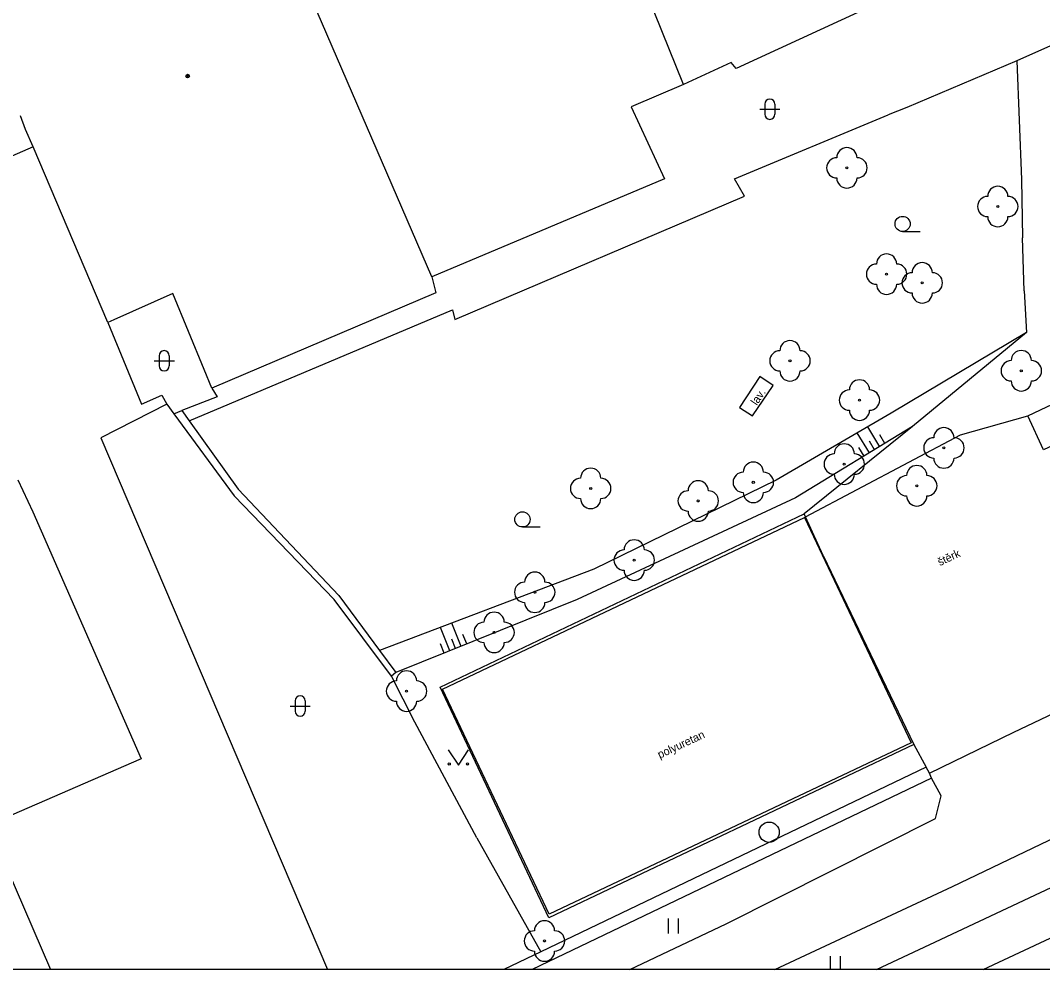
# Model space of a CAD drawing. Extents: x -600309 to -598967, y -1161267 to -1160292.
# Drawn here: x -599485.7 to -599435.2, y -1161267 to -1161220.2 of the extents above; entities that cross this region are included whole.
import ezdxf

# ---------------------------------------------------------------- set-up
doc = ezdxf.new("R2010")
doc.units = 0
for name, color, linetype in [('Level 10', 7, 'Continuous'), ('Level 11', 7, 'Continuous'), ('Level 13', 7, 'Continuous'), ('Level 14', 7, 'Continuous'), ('Level 15', 7, 'Continuous'), ('Level 22', 7, 'Continuous'), ('Level 27', 7, 'Continuous'), ('Level 36', 7, 'Continuous'), ('Level 39', 7, 'Continuous'), ('Level 40', 7, 'Continuous'), ('Level 42', 7, 'Continuous'), ('Level 5', 7, 'Continuous'), ('Level 51', 7, 'Continuous'), ('Level 53', 7, 'Continuous'), ('Level 54', 7, 'Continuous'), ('Level 7', 7, 'Continuous'), ('Level 8', 7, 'Continuous'), ('Vrstva 63', 7, 'Continuous')]:
    doc.layers.add(name, color=color, linetype=linetype)

msp = doc.modelspace()

# ---------------------------------------------------------------- linework, layer by layer
at = {"layer": 'Level 10'}
msp.add_lwpolyline([(-599443.4169, -1161267.0314), (-599440.78, -1161265.8), (-599436.96, -1161264), (-599426.82, -1161259.22), (-599404.81, -1161249), (-599386.02, -1161240.1)], dxfattribs=at)
at = {"layer": 'Level 11'}
msp.add_line((-599448.4437, -1161267.0314), (-599439.66, -1161262.93), dxfattribs=at)
for points in [[(-599429.92, -1161238.92), (-599435.17, -1161241.36), (-599435.94, -1161239.69), (-599417.82, -1161231.11), (-599400.21, -1161222.81)], [(-599446.92, -1161244.68), (-599439.27, -1161240.63), (-599435.94, -1161239.69)], [(-599446.97, -1161244.71), (-599441.71, -1161255.83), (-599459.58, -1161264.29), (-599464.84, -1161253.19), (-599455.55, -1161248.78), (-599446.97, -1161244.71)], [(-599446.97, -1161244.71), (-599446.92, -1161244.68)], [(-599441.58, -1161255.92), (-599440.96, -1161257.03)], [(-599439.66, -1161262.93), (-599427.38, -1161257.04)], [(-599455.5982, -1161267.0314), (-599450.84, -1161264.77), (-599440.51, -1161259.57), (-599440.22, -1161258.46), (-599440.7, -1161257.58)]]:
    msp.add_lwpolyline(points, dxfattribs=at)
at = {"layer": 'Level 13'}
msp.add_lwpolyline([(-599438.1546, -1161267.0314), (-599424.64, -1161260.7), (-599378.29, -1161238.9)], dxfattribs=at)
at = {"layer": 'Level 14'}
for points in [[(-599436.02, -1161235.57), (-599442.7, -1161239.55), (-599448.37, -1161242.87), (-599457.37, -1161247.26), (-599467.95, -1161251.28)], [(-599441.64, -1161240.22), (-599447.42, -1161243.74), (-599458.19, -1161248.76), (-599467.15, -1161252.36)]]:
    msp.add_lwpolyline(points, dxfattribs=at)
at = {"layer": 'Level 15'}
for points in [[(-599443.26, -1161241.21), (-599443.85, -1161240.23)], [(-599443.77, -1161241.52), (-599444.37, -1161240.53)], [(-599443.51, -1161241.36), (-599443.77, -1161240.93)], [(-599443, -1161241.05), (-599443.26, -1161240.62)], [(-599444.03, -1161241.67), (-599444.29, -1161241.25)], [(-599463.93, -1161251.07), (-599464.39, -1161249.93)], [(-599464.49, -1161251.29), (-599464.95, -1161250.14)], [(-599463.65, -1161250.95), (-599463.84, -1161250.49)], [(-599464.76, -1161251.4), (-599464.95, -1161250.94)], [(-599464.21, -1161251.18), (-599464.39, -1161250.71)]]:
    msp.add_lwpolyline(points, dxfattribs=at)
at = {"layer": 'Level 22'}
for centre in [(-599444.88, -1161227.44), (-599437.43, -1161229.35), (-599442.92, -1161232.69), (-599441.16, -1161233.12), (-599447.69, -1161236.97), (-599436.27, -1161237.46), (-599444.26, -1161238.91), (-599440.09, -1161241.27), (-599445.01, -1161242.07), (-599449.5, -1161242.97), (-599457.53, -1161243.27), (-599441.43, -1161243.14), (-599452.22, -1161243.89), (-599455.38, -1161246.81), (-599460.29, -1161248.4), (-599462.3, -1161250.38), (-599466.62, -1161253.28), (-599459.81, -1161265.62)]:
    msp.add_circle(centre, 0.05, dxfattribs=at)
for centre, start, end in [((-599444.88, -1161226.94), 0, 180), ((-599445.38, -1161227.44), 90, 270), ((-599444.38, -1161227.44), 270, 90), ((-599444.88, -1161227.94), 180, 0), ((-599437.43, -1161228.85), 0, 180), ((-599437.93, -1161229.35), 90, 270), ((-599436.93, -1161229.35), 270, 90), ((-599437.43, -1161229.85), 180, 0), ((-599442.92, -1161232.19), 0, 180), ((-599443.42, -1161232.69), 90, 270), ((-599442.42, -1161232.69), 270, 90), ((-599441.16, -1161232.62), 0, 180), ((-599441.66, -1161233.12), 90, 270), ((-599440.66, -1161233.12), 270, 90), ((-599442.92, -1161233.19), 180, 0), ((-599441.16, -1161233.62), 180, 0), ((-599447.69, -1161236.47), 0, 180), ((-599448.19, -1161236.97), 90, 270), ((-599447.19, -1161236.97), 270, 90), ((-599436.27, -1161236.96), 0, 180), ((-599436.77, -1161237.46), 90, 270), ((-599435.77, -1161237.46), 270, 90), ((-599447.69, -1161237.47), 180, 0), ((-599444.26, -1161238.41), 0, 180), ((-599436.27, -1161237.96), 180, 0), ((-599444.76, -1161238.91), 90, 270), ((-599443.76, -1161238.91), 270, 90), ((-599444.26, -1161239.41), 180, 0), ((-599440.09, -1161240.77), 0, 180), ((-599440.59, -1161241.27), 90, 270), ((-599439.59, -1161241.27), 270, 90), ((-599445.01, -1161241.57), 0, 180), ((-599449.5, -1161242.47), 0, 180), ((-599445.51, -1161242.07), 90, 270), ((-599444.51, -1161242.07), 270, 90), ((-599440.09, -1161241.77), 180, 0), ((-599457.53, -1161242.77), 0, 180), ((-599450, -1161242.97), 90, 270), ((-599449, -1161242.97), 270, 90), ((-599441.43, -1161242.64), 0, 180), ((-599458.03, -1161243.27), 90, 270), ((-599457.03, -1161243.27), 270, 90), ((-599452.22, -1161243.39), 0, 180), ((-599445.01, -1161242.57), 180, 0), ((-599441.93, -1161243.14), 90, 270), ((-599440.93, -1161243.14), 270, 90), ((-599452.72, -1161243.89), 90, 270), ((-599451.72, -1161243.89), 270, 90), ((-599449.5, -1161243.47), 180, 0), ((-599457.53, -1161243.77), 180, 0), ((-599441.43, -1161243.64), 180, 0), ((-599452.22, -1161244.39), 180, 0), ((-599455.38, -1161246.31), 0, 180), ((-599455.88, -1161246.81), 90, 270), ((-599454.88, -1161246.81), 270, 90), ((-599460.29, -1161247.9), 0, 180), ((-599455.38, -1161247.31), 180, 0), ((-599460.79, -1161248.4), 90, 270), ((-599459.79, -1161248.4), 270, 90), ((-599460.29, -1161248.9), 180, 0), ((-599462.3, -1161249.88), 0, 180), ((-599462.8, -1161250.38), 90, 270), ((-599461.8, -1161250.38), 270, 90), ((-599462.3, -1161250.88), 180, 0), ((-599466.62, -1161252.78), 0, 180), ((-599467.12, -1161253.28), 90, 270), ((-599466.12, -1161253.28), 270, 90), ((-599466.62, -1161253.78), 180, 0), ((-599459.81, -1161265.12), 0, 180), ((-599460.31, -1161265.62), 90, 270), ((-599459.31, -1161265.62), 270, 90), ((-599459.81, -1161266.12), 180, 0)]:
    msp.add_arc(centre, 0.5, start, end, dxfattribs=at)
at = {"layer": 'Level 27'}
msp.add_circle((-599448.72, -1161260.25), 0.5, dxfattribs=at)
at = {"layer": 'Level 36'}
for p, q in [((-599448.936, -1161224.296), (-599448.936, -1161224.796)), ((-599448.436, -1161224.296), (-599448.436, -1161224.796)), ((-599449.186, -1161224.546), (-599448.186, -1161224.546)), ((-599442.13, -1161230.585), (-599441.255, -1161230.585)), ((-599479.086, -1161236.9659), (-599478.086, -1161236.9659)), ((-599478.836, -1161236.7159), (-599478.836, -1161237.2159)), ((-599478.336, -1161236.7159), (-599478.336, -1161237.2159)), ((-599460.9, -1161245.175), (-599460.025, -1161245.175)), ((-599472.376, -1161254.016), (-599471.376, -1161254.016)), ((-599472.126, -1161253.766), (-599472.126, -1161254.266)), ((-599471.626, -1161253.766), (-599471.626, -1161254.266)), ((-599453.694, -1161265.253), (-599453.694, -1161264.503)), ((-599453.194, -1161265.253), (-599453.194, -1161264.503)), ((-599445.694, -1161267.0314), (-599445.694, -1161266.373)), ((-599445.194, -1161267.0314), (-599445.194, -1161266.373))]:
    msp.add_line(p, q, dxfattribs=at)
msp.add_lwpolyline([(-599464.56, -1161256.18), (-599464.06, -1161256.93), (-599463.56, -1161256.18)], dxfattribs=at)
for centre, radius in [((-599442.1301, -1161230.2099), 0.375), ((-599460.9001, -1161244.7999), 0.375), ((-599464.5102, -1161256.8798), 0.05), ((-599463.6108, -1161256.8798), 0.05)]:
    msp.add_circle(centre, radius, dxfattribs=at)
for centre, start, end in [((-599448.6857, -1161224.2963), 0, 180), ((-599448.6857, -1161224.7963), 180, 0), ((-599478.5857, -1161236.7162), 0, 180), ((-599478.5857, -1161237.2162), 180, 0), ((-599471.8757, -1161253.7663), 0, 180), ((-599471.8757, -1161254.2663), 180, 0)]:
    msp.add_arc(centre, 0.25, start, end, dxfattribs=at)
at = {"layer": 'Level 39'}
for radius in [0.09, 0.0398]:
    msp.add_circle((-599477.43, -1161222.9099), radius, dxfattribs=at)
at = {"layer": 'Level 5'}
msp.add_line((-599487.28, -1161259.9), (-599484.1959, -1161267.0314), dxfattribs=at)
for points in [[(-599452.94, -1161223.32), (-599458.99, -1161208.35)], [(-599465.37, -1161232.83), (-599473.25, -1161214.59)], [(-599444.12, -1161219.67), (-599450.35, -1161222.53)], [(-599450.59, -1161222.24), (-599452.94, -1161223.32)], [(-599450.35, -1161222.53), (-599450.59, -1161222.24)], [(-599452.94, -1161223.32), (-599455.53, -1161224.43)], [(-599485.44, -1161225.54), (-599485.69, -1161224.87)], [(-599455.53, -1161224.43), (-599453.89, -1161227.98)], [(-599485.06, -1161226.4099), (-599485.44, -1161225.54)], [(-599485.06, -1161226.4099), (-599491.51, -1161229.21)], [(-599481.37, -1161235.07), (-599485.06, -1161226.4099)], [(-599453.89, -1161227.98), (-599465.37, -1161232.83)], [(-599465.37, -1161232.83), (-599465.18, -1161233.61)], [(-599478.1599, -1161233.65), (-599481.08, -1161234.94)], [(-599476.62, -1161237.39), (-599478.1599, -1161233.65)], [(-599465.18, -1161233.61), (-599476.24, -1161238.32)], [(-599481.08, -1161234.94), (-599481.37, -1161235.07)], [(-599476.24, -1161238.32), (-599476.62, -1161237.39)], [(-599485.81, -1161242.85), (-599485.08, -1161244.43)], [(-599485.08, -1161244.43), (-599479.7199, -1161256.63)], [(-599479.7199, -1161256.63), (-599487.28, -1161259.9)]]:
    msp.add_lwpolyline(points, dxfattribs=at)
at = {"layer": 'Level 51'}
for points in [[(-599481.37, -1161235.07), (-599479.71, -1161239.11)], [(-599476.24, -1161238.32), (-599475.98, -1161238.75)], [(-599479.71, -1161239.11), (-599478.71, -1161238.67)], [(-599478.71, -1161238.67), (-599478.46, -1161239.11)], [(-599475.98, -1161238.75), (-599477.71, -1161239.43)], [(-599478.46, -1161239.11), (-599481.71, -1161240.77)], [(-599478.46, -1161239.11), (-599478.11, -1161239.59)], [(-599478.11, -1161239.59), (-599477.71, -1161239.43)], [(-599478.11, -1161239.59), (-599475.14, -1161243.63)], [(-599470.19, -1161248.75), (-599475.14, -1161243.63)]]:
    msp.add_lwpolyline(points, dxfattribs=at)
at = {"layer": 'Level 53'}
for points in [[(-599449.18, -1161237.75), (-599450.19, -1161239.27)], [(-599448.52, -1161238.19), (-599449.18, -1161237.75)], [(-599449.54, -1161239.69), (-599448.52, -1161238.19)], [(-599450.19, -1161239.27), (-599449.54, -1161239.69)]]:
    msp.add_lwpolyline(points, dxfattribs=at)
at = {"layer": 'Level 54'}
msp.add_line((-599481.71, -1161240.77), (-599470.5198, -1161267.0314), dxfattribs=at)
for points in [[(-599450.43, -1161227.99), (-599442.85, -1161224.82)], [(-599449.94, -1161228.84), (-599450.43, -1161227.99)], [(-599464.24, -1161234.93), (-599449.94, -1161228.84)], [(-599477.36, -1161239.93), (-599464.36, -1161234.45)], [(-599464.36, -1161234.45), (-599464.24, -1161234.93)], [(-599477.71, -1161239.43), (-599477.36, -1161239.93)], [(-599477.36, -1161239.93), (-599474.93, -1161243.3)], [(-599474.93, -1161243.3), (-599469.97, -1161248.56)]]:
    msp.add_lwpolyline(points, dxfattribs=at)
at = {"layer": 'Level 7'}
msp.add_line((-599440.7, -1161257.58), (-599460.4278, -1161267.0314), dxfattribs=at)
for points in [[(-599429.8, -1161219.18), (-599436.49, -1161222.15), (-599441.92, -1161224.46)], [(-599436.49, -1161222.15), (-599436.26, -1161228.02), (-599436.21, -1161230.9)], [(-599436.13, -1161233.51), (-599436.02, -1161235.57), (-599441.64, -1161240.22), (-599446.99, -1161244.52)], [(-599446.06, -1161246.59), (-599441.58, -1161255.92), (-599459.6, -1161264.47), (-599464.97, -1161253.08), (-599446.99, -1161244.52)], [(-599469.97, -1161248.56), (-599467.95, -1161251.28), (-599467.15, -1161252.36)], [(-599467.15, -1161252.36), (-599467.37, -1161252.55), (-599470.19, -1161248.75)], [(-599467.15, -1161252.36), (-599467.37, -1161252.55), (-599470.19, -1161248.75)], [(-599463.15, -1161260.52), (-599466.21, -1161254.82), (-599467.37, -1161252.55)], [(-599440.81, -1161257.34), (-599436.63, -1161255.3)], [(-599440.96, -1161257.03), (-599459.99, -1161266.15), (-599461.8249, -1161267.0314)], [(-599440.7, -1161257.58), (-599440.81, -1161257.34), (-599440.96, -1161257.03)], [(-599463.15, -1161260.52), (-599459.99, -1161266.15)]]:
    msp.add_lwpolyline(points, dxfattribs=at)
at = {"layer": 'Level 8'}
for points in [[(-599441.92, -1161224.46), (-599442.85, -1161224.82)], [(-599436.13, -1161233.51), (-599436.21, -1161230.9)], [(-599446.92, -1161244.68), (-599446.99, -1161244.52)], [(-599446.06, -1161246.59), (-599446.92, -1161244.68)], [(-599436.63, -1161255.3), (-599434.31, -1161254.21)]]:
    msp.add_lwpolyline(points, dxfattribs=at)
at = {"layer": 'Vrstva 63'}
msp.add_lwpolyline([(-600308.541, -1160292.3474), (-598967.1085, -1160292.3474), (-598967.1085, -1161267.0314), (-600308.541, -1161267.0314)], close=True, dxfattribs=at)

# ---------------------------------------------------------------- texts
at = {"layer": 'Level 40'}
for s, p in [('štěrk', (-599440.29, -1161247.11)), ('polyuretan', (-599454.12, -1161256.62))]:
    msp.add_text(s, height=0.4, rotation=25, dxfattribs=at).set_placement(p)
at = {"layer": 'Level 42'}
msp.add_text('lav.', height=0.4, rotation=55.7843, dxfattribs=at).set_placement((-599449.33, -1161239.2))

doc.saveas('drawing.dxf')
